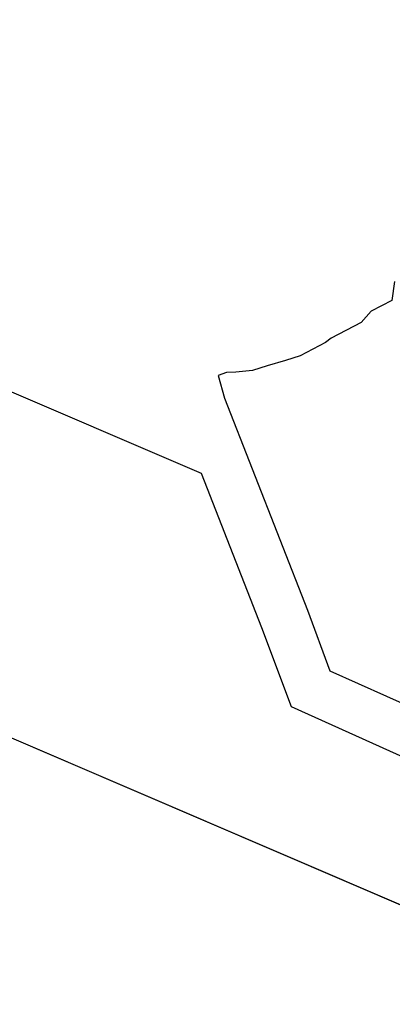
# Model space of a CAD drawing. Extents: x 1581789 to 1622364, y 1043167 to 1103486.
# Drawn here: x 1615130.65 to 1615132.57, y 1098116.56 to 1098121.57 of the extents above; entities that cross this region are included whole.
import ezdxf

# ---------------------------------------------------------------- set-up
doc = ezdxf.new("R2010")
doc.units = 0
doc.layers.add('RD_PD_PatLn2', color=7, linetype='Continuous')

msp = doc.modelspace()

# ---------------------------------------------------------------- linework, layer by layer
at = {"layer": 'RD_PD_PatLn2'}
for p, q in [((1615124.3006, 1098120.5917), (1615141.2954, 1098113.3086)), ((1615124.3095, 1098120.5879), (1615141.3043, 1098113.3048)), ((1615132.5786, 1098120.2286), (1615132.5648, 1098120.1323)), ((1615132.5648, 1098120.1323), (1615132.4579, 1098120.0762)), ((1615132.4579, 1098120.0762), (1615132.4062, 1098120.0196)), ((1615132.4062, 1098120.0196), (1615132.2519, 1098119.9389)), ((1615132.2234, 1098119.9163), (1615132.0929, 1098119.8486)), ((1615132.2519, 1098119.9389), (1615132.2234, 1098119.9163)), ((1615132.0929, 1098119.8486), (1615132.018, 1098119.8237)), ((1615132.018, 1098119.8237), (1615131.9238, 1098119.7967)), ((1615131.7154, 1098119.7616), (1615131.6718, 1098119.7461)), ((1615131.7626, 1098119.7642), (1615131.7154, 1098119.7616)), ((1615131.849, 1098119.7721), (1615131.7626, 1098119.7642)), ((1615131.9238, 1098119.7967), (1615131.849, 1098119.7721)), ((1615131.6718, 1098119.7461), (1615131.7051, 1098119.63)), ((1615131.7051, 1098119.63), (1615132.1307, 1098118.5424)), ((1615132.1307, 1098118.5424), (1615132.2467, 1098118.2323)), ((1615132.2467, 1098118.2323), (1615133.2806, 1098117.7671))]:
    msp.add_line(p, q, dxfattribs=at)
msp.add_lwpolyline([(1615141.9483, 1098114.8076), (1615135.6721, 1098117.4936), (1615135.6662, 1098117.4447), (1615135.8579, 1098117.3045), (1615135.8614, 1098117.1685), (1615135.9374, 1098117.092), (1615136.0086, 1098116.952), (1615135.9587, 1098116.676), (1615135.4211, 1098116.3935), (1615134.7114, 1098116.4366), (1615134.6155, 1098116.387), (1615133.1109, 1098117.0979), (1615132.9718, 1098117.6318), (1615132.0488, 1098118.0469), (1615131.8971, 1098118.4532), (1615131.5876, 1098119.2441), (1615124.9522, 1098122.0877)], dxfattribs=at)

doc.saveas('drawing.dxf')
